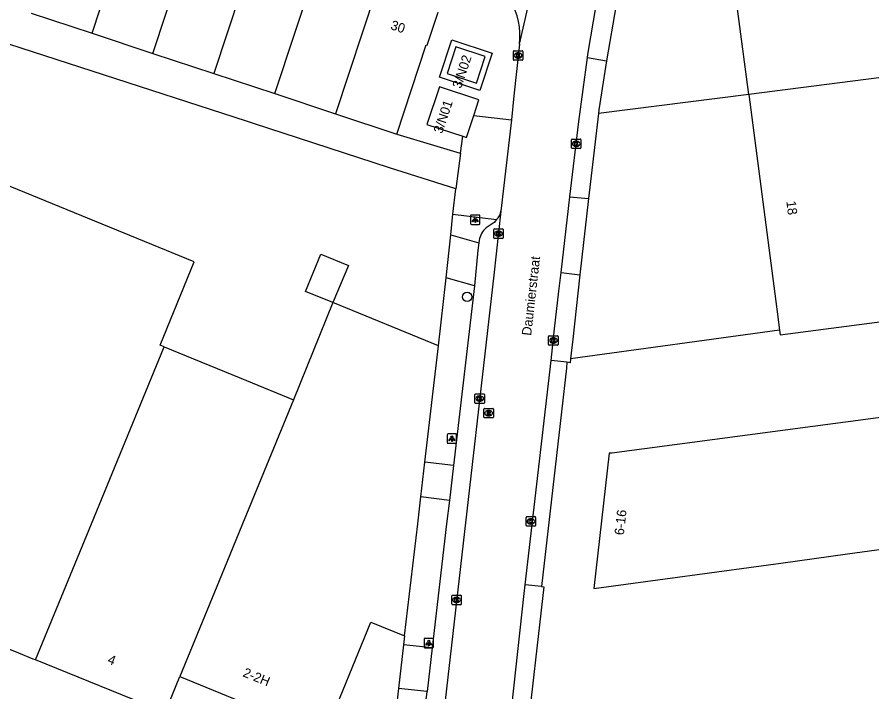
# Model space of a CAD drawing. Extents: x 160557 to 161245, y 385330 to 386505.
# Drawn here: x 160975.8 to 161065.9, y 385732.3 to 385803.3 of the extents above; entities that cross this region are included whole.
import ezdxf

# ---------------------------------------------------------------- set-up
doc = ezdxf.new("R2010")
doc.units = 0
for name, color, linetype in [('IMGEO_Boom', 7, 'Continuous'), ('IMGEO_Hek', 7, 'Continuous'), ('IMGEO_Kolk', 7, 'Continuous'), ('IMGEO_Lichtpunt', 7, 'Continuous'), ('IMGEO_Openbare_ruimte_label', 7, 'Continuous'), ('IMGEO_Pand', 7, 'Continuous'), ('IMGEO_Pand_nummerreeks', 7, 'Continuous'), ('IMGEO_Rijbaan_lokaal_gesloten', 7, 'Continuous'), ('IMGEO_Rioolput', 7, 'Continuous'), ('IMGEO_Voetpad_open', 7, 'Continuous')]:
    doc.layers.add(name, color=color, linetype=linetype)

msp = doc.modelspace()

# ---------------------------------------------------------------- linework, layer by layer
at = {"layer": 'IMGEO_Boom'}
msp.add_circle((161023.237, 385773.895), 0.489, dxfattribs=at)
at = {"layer": 'IMGEO_Hek'}
for points in [[(161052.902, 385795.197), (161037.068, 385793.188)], [(161056.153, 385770.395), (161034.13, 385767.378)]]:
    msp.add_lwpolyline(points, dxfattribs=at)
at = {"layer": 'IMGEO_Kolk'}
for p, q in [((161028.109, 385798.868), (161028.109, 385799.72)), ((161028.184, 385799.794), (161029.036, 385799.794)), ((161029.11, 385799.72), (161029.11, 385798.868)), ((161029.036, 385798.794), (161028.184, 385798.794)), ((161028.62, 385799.014), (161028.595, 385799.014)), ((161028.597, 385799.574), (161028.622, 385799.574)), ((161034.228, 385789.576), (161034.228, 385790.428)), ((161034.303, 385790.502), (161035.155, 385790.502)), ((161034.739, 385789.722), (161034.714, 385789.722)), ((161034.716, 385790.282), (161034.741, 385790.282)), ((161035.229, 385790.428), (161035.229, 385789.576)), ((161035.155, 385789.502), (161034.303, 385789.502)), ((161026.044, 385780.117), (161026.044, 385780.969)), ((161026.119, 385781.043), (161026.971, 385781.043)), ((161026.532, 385780.823), (161026.557, 385780.823)), ((161027.045, 385780.969), (161027.045, 385780.117)), ((161026.971, 385780.043), (161026.119, 385780.043)), ((161026.555, 385780.263), (161026.53, 385780.263)), ((161031.821, 385768.871), (161031.821, 385769.723)), ((161031.896, 385769.797), (161032.748, 385769.797)), ((161032.332, 385769.017), (161032.307, 385769.017)), ((161032.309, 385769.577), (161032.334, 385769.577)), ((161032.822, 385769.723), (161032.822, 385768.871)), ((161032.748, 385768.797), (161031.896, 385768.797)), ((161024.138, 385763.679), (161024.99, 385763.679)), ((161024.063, 385762.753), (161024.063, 385763.605)), ((161024.574, 385762.899), (161024.549, 385762.899)), ((161024.551, 385763.459), (161024.576, 385763.459)), ((161025.064, 385763.605), (161025.064, 385762.753)), ((161024.99, 385762.679), (161024.138, 385762.679)), ((161029.456, 385749.833), (161029.456, 385750.685)), ((161029.531, 385750.759), (161030.383, 385750.759)), ((161029.944, 385750.539), (161029.969, 385750.539)), ((161030.457, 385750.685), (161030.457, 385749.833)), ((161030.383, 385749.759), (161029.531, 385749.759)), ((161029.967, 385749.979), (161029.942, 385749.979)), ((161021.628, 385741.568), (161021.628, 385742.42)), ((161021.703, 385742.494), (161022.555, 385742.494)), ((161022.116, 385742.274), (161022.141, 385742.274)), ((161022.629, 385742.42), (161022.629, 385741.568)), ((161022.555, 385741.494), (161021.703, 385741.494)), ((161022.139, 385741.714), (161022.114, 385741.714))]:
    msp.add_line(p, q, dxfattribs=at)
for points in [[(161028.109, 385798.868), (161028.109, 385799.72)], [(161028.184, 385799.794), (161029.036, 385799.794)], [(161029.11, 385799.72), (161029.11, 385798.868)], [(161029.036, 385798.794), (161028.184, 385798.794)], [(161028.43, 385799.494), (161028.553, 385799.494), (161028.553, 385799.343), (161028.683, 385799.494), (161028.847, 385799.494), (161028.701, 385799.343), (161028.854, 385799.094), (161028.702, 385799.094), (161028.617, 385799.258), (161028.553, 385799.191), (161028.553, 385799.094), (161028.43, 385799.094), (161028.43, 385799.494)], [(161034.228, 385789.576), (161034.228, 385790.428)], [(161034.303, 385790.502), (161035.155, 385790.502)], [(161034.549, 385790.202), (161034.672, 385790.202), (161034.672, 385790.051), (161034.802, 385790.202), (161034.966, 385790.202), (161034.82, 385790.051), (161034.973, 385789.802), (161034.821, 385789.802), (161034.736, 385789.966), (161034.672, 385789.899), (161034.672, 385789.802), (161034.549, 385789.802), (161034.549, 385790.202)], [(161035.229, 385790.428), (161035.229, 385789.576)], [(161035.155, 385789.502), (161034.303, 385789.502)], [(161026.044, 385780.117), (161026.044, 385780.969)], [(161026.119, 385781.043), (161026.971, 385781.043)], [(161026.365, 385780.743), (161026.488, 385780.743), (161026.488, 385780.592), (161026.618, 385780.743), (161026.782, 385780.743), (161026.636, 385780.592), (161026.789, 385780.343), (161026.637, 385780.343), (161026.552, 385780.507), (161026.488, 385780.44), (161026.488, 385780.343), (161026.365, 385780.343), (161026.365, 385780.743)], [(161027.045, 385780.969), (161027.045, 385780.117)], [(161026.971, 385780.043), (161026.119, 385780.043)], [(161031.821, 385768.871), (161031.821, 385769.723)], [(161031.896, 385769.797), (161032.748, 385769.797)], [(161032.142, 385769.497), (161032.265, 385769.497), (161032.265, 385769.346), (161032.395, 385769.497), (161032.559, 385769.497), (161032.413, 385769.346), (161032.566, 385769.097), (161032.414, 385769.097), (161032.329, 385769.261), (161032.265, 385769.194), (161032.265, 385769.097), (161032.142, 385769.097), (161032.142, 385769.497)], [(161032.822, 385769.723), (161032.822, 385768.871)], [(161032.748, 385768.797), (161031.896, 385768.797)], [(161024.138, 385763.679), (161024.99, 385763.679)], [(161024.063, 385762.753), (161024.063, 385763.605)], [(161024.384, 385763.379), (161024.507, 385763.379), (161024.507, 385763.228), (161024.637, 385763.379), (161024.801, 385763.379), (161024.655, 385763.228), (161024.808, 385762.979), (161024.656, 385762.979), (161024.571, 385763.143), (161024.507, 385763.076), (161024.507, 385762.979), (161024.384, 385762.979), (161024.384, 385763.379)], [(161025.064, 385763.605), (161025.064, 385762.753)], [(161024.99, 385762.679), (161024.138, 385762.679)], [(161029.456, 385749.833), (161029.456, 385750.685)], [(161029.531, 385750.759), (161030.383, 385750.759)], [(161029.777, 385750.459), (161029.9, 385750.459), (161029.9, 385750.308), (161030.03, 385750.459), (161030.194, 385750.459), (161030.048, 385750.308), (161030.201, 385750.059), (161030.049, 385750.059), (161029.964, 385750.223), (161029.9, 385750.156), (161029.9, 385750.059), (161029.777, 385750.059), (161029.777, 385750.459)], [(161030.457, 385750.685), (161030.457, 385749.833)], [(161030.383, 385749.759), (161029.531, 385749.759)], [(161021.628, 385741.568), (161021.628, 385742.42)], [(161021.703, 385742.494), (161022.555, 385742.494)], [(161021.949, 385742.194), (161022.072, 385742.194), (161022.072, 385742.043), (161022.202, 385742.194), (161022.366, 385742.194), (161022.22, 385742.043), (161022.373, 385741.794), (161022.221, 385741.794), (161022.136, 385741.958), (161022.072, 385741.891), (161022.072, 385741.794), (161021.949, 385741.794), (161021.949, 385742.194)], [(161022.629, 385742.42), (161022.629, 385741.568)], [(161022.555, 385741.494), (161021.703, 385741.494)]]:
    msp.add_lwpolyline(points, dxfattribs=at)
for centre, start, end in [((161028.186, 385799.718), 91.55205, 178.44795), ((161028.186, 385799.718), 91.55205, 178.44795), ((161029.034, 385799.718), 1.55205, 88.44795), ((161029.034, 385799.718), 1.55205, 88.44795), ((161028.186, 385798.87), 181.55205, 268.44795), ((161028.186, 385798.87), 181.55205, 268.44795), ((161029.034, 385798.87), 271.55205, 358.44795), ((161029.034, 385798.87), 271.55205, 358.44795), ((161034.305, 385790.426), 91.55205, 178.44795), ((161034.305, 385790.426), 91.55205, 178.44795), ((161035.153, 385790.426), 1.55205, 88.44795), ((161035.153, 385790.426), 1.55205, 88.44795), ((161034.305, 385789.578), 181.55205, 268.44795), ((161034.305, 385789.578), 181.55205, 268.44795), ((161035.153, 385789.578), 271.55205, 358.44795), ((161035.153, 385789.578), 271.55205, 358.44795), ((161026.121, 385780.967), 91.55205, 178.44795), ((161026.121, 385780.967), 91.55205, 178.44795), ((161026.969, 385780.967), 1.55205, 88.44795), ((161026.969, 385780.967), 1.55205, 88.44795), ((161026.121, 385780.119), 181.55205, 268.44795), ((161026.121, 385780.119), 181.55205, 268.44795), ((161026.969, 385780.119), 271.55205, 358.44795), ((161026.969, 385780.119), 271.55205, 358.44795), ((161031.898, 385769.721), 91.55205, 178.44795), ((161031.898, 385769.721), 91.55205, 178.44795), ((161032.746, 385769.721), 1.55205, 88.44795), ((161032.746, 385769.721), 1.55205, 88.44795), ((161031.898, 385768.873), 181.55205, 268.44795), ((161031.898, 385768.873), 181.55205, 268.44795), ((161032.746, 385768.873), 271.55205, 358.44795), ((161032.746, 385768.873), 271.55205, 358.44795), ((161024.14, 385763.603), 91.55205, 178.44795), ((161024.14, 385763.603), 91.55205, 178.44795), ((161024.988, 385763.603), 1.55205, 88.44795), ((161024.988, 385763.603), 1.55205, 88.44795), ((161024.14, 385762.755), 181.55205, 268.44795), ((161024.14, 385762.755), 181.55205, 268.44795), ((161024.988, 385762.755), 271.55205, 358.44795), ((161024.988, 385762.755), 271.55205, 358.44795), ((161029.533, 385750.683), 91.55205, 178.44795), ((161029.533, 385750.683), 91.55205, 178.44795), ((161030.381, 385750.683), 1.55205, 88.44795), ((161030.381, 385750.683), 1.55205, 88.44795), ((161029.533, 385749.835), 181.55205, 268.44795), ((161029.533, 385749.835), 181.55205, 268.44795), ((161030.381, 385749.835), 271.55205, 358.44795), ((161030.381, 385749.835), 271.55205, 358.44795), ((161021.705, 385742.418), 91.55205, 178.44795), ((161021.705, 385742.418), 91.55205, 178.44795), ((161022.553, 385742.418), 1.55205, 88.44795), ((161022.553, 385742.418), 1.55205, 88.44795), ((161021.705, 385741.57), 181.55205, 268.44795), ((161021.705, 385741.57), 181.55205, 268.44795), ((161022.553, 385741.57), 271.55205, 358.44795), ((161022.553, 385741.57), 271.55205, 358.44795)]:
    msp.add_arc(centre, 0.0765, start, end, dxfattribs=at)
for centre, major_axis, ratio, start_param, end_param in [((161028.596, 385799.294), (-0.387, 0.002), 0.722429, 4.712389, 7.853982), ((161028.621, 385799.294), (-0.39, 0.002), 0.717154, 1.570796, 4.712389), ((161034.715, 385790.002), (-0.387, 0.002), 0.722429, 4.712389, 7.853982), ((161034.74, 385790.002), (-0.39, 0.002), 0.717154, 1.570796, 4.712389), ((161026.531, 385780.543), (-0.387, 0.002), 0.722429, 4.712389, 7.853982), ((161026.556, 385780.543), (-0.39, 0.002), 0.717154, 1.570796, 4.712389), ((161032.308, 385769.297), (-0.387, 0.002), 0.722429, 4.712389, 7.853982), ((161032.333, 385769.297), (-0.39, 0.002), 0.717154, 1.570796, 4.712389), ((161024.55, 385763.179), (-0.387, 0.002), 0.722429, 4.712389, 7.853982), ((161024.575, 385763.179), (-0.39, 0.002), 0.717154, 1.570796, 4.712389), ((161029.943, 385750.259), (-0.387, 0.002), 0.722429, 4.712389, 7.853982), ((161029.968, 385750.259), (-0.39, 0.002), 0.717154, 1.570796, 4.712389), ((161022.115, 385741.994), (-0.387, 0.002), 0.722429, 4.712389, 7.853982), ((161022.14, 385741.994), (-0.39, 0.002), 0.717154, 1.570796, 4.712389)]:
    msp.add_ellipse(centre, major_axis=major_axis, ratio=ratio, start_param=start_param, end_param=end_param, dxfattribs=at)
at = {"layer": 'IMGEO_Lichtpunt'}
for p, q in [((161023.593, 385782.407), (161023.593, 385781.6)), ((161023.593, 385782.407), (161023.593, 385781.6)), ((161024.495, 385782.502), (161023.687, 385782.502)), ((161024.495, 385782.502), (161023.687, 385782.502)), ((161024.589, 385781.6), (161024.589, 385782.407)), ((161024.589, 385781.6), (161024.589, 385782.407)), ((161023.687, 385781.506), (161024.495, 385781.506)), ((161023.687, 385781.506), (161024.495, 385781.506)), ((161021.139, 385759.377), (161021.139, 385758.57)), ((161021.139, 385759.377), (161021.139, 385758.57)), ((161022.041, 385759.472), (161021.233, 385759.472)), ((161022.041, 385759.472), (161021.233, 385759.472)), ((161022.135, 385758.57), (161022.135, 385759.377)), ((161022.135, 385758.57), (161022.135, 385759.377)), ((161021.233, 385758.476), (161022.041, 385758.476)), ((161021.233, 385758.476), (161022.041, 385758.476)), ((161018.703, 385737.856), (161018.703, 385737.049)), ((161018.703, 385737.856), (161018.703, 385737.049)), ((161019.605, 385737.951), (161018.797, 385737.951)), ((161019.605, 385737.951), (161018.797, 385737.951)), ((161019.699, 385737.049), (161019.699, 385737.856)), ((161019.699, 385737.049), (161019.699, 385737.856)), ((161018.797, 385736.955), (161019.605, 385736.955)), ((161018.797, 385736.955), (161019.605, 385736.955))]:
    msp.add_line(p, q, dxfattribs=at)
for points in [[(161023.967, 385782.071), (161024.006, 385782.043), (161023.818, 385781.781), (161023.78, 385781.808), (161023.967, 385782.071)], [(161024.069, 385782.023), (161024.116, 385782.023), (161024.116, 385781.701), (161024.069, 385781.701), (161024.069, 385782.023)], [(161024.179, 385782.043), (161024.217, 385782.07), (161024.404, 385781.808), (161024.365, 385781.78), (161024.179, 385782.043)], [(161021.513, 385759.041), (161021.552, 385759.013), (161021.364, 385758.751), (161021.326, 385758.778), (161021.513, 385759.041)], [(161021.615, 385758.993), (161021.662, 385758.993), (161021.662, 385758.671), (161021.615, 385758.671), (161021.615, 385758.993)], [(161021.725, 385759.013), (161021.763, 385759.04), (161021.95, 385758.778), (161021.911, 385758.75), (161021.725, 385759.013)], [(161019.077, 385737.52), (161019.116, 385737.492), (161018.928, 385737.23), (161018.89, 385737.257), (161019.077, 385737.52)], [(161019.289, 385737.492), (161019.327, 385737.519), (161019.514, 385737.257), (161019.475, 385737.229), (161019.289, 385737.492)], [(161019.179, 385737.472), (161019.226, 385737.472), (161019.226, 385737.15), (161019.179, 385737.15), (161019.179, 385737.472)]]:
    msp.add_lwpolyline(points, dxfattribs=at)
for centre in [(161024.092, 385782.205), (161021.638, 385759.175), (161019.202, 385737.654)]:
    msp.add_circle(centre, 0.0994, dxfattribs=at)
for centre, start, end in [((161023.687, 385782.407), 90, 180), ((161023.687, 385782.407), 90, 180), ((161024.495, 385782.407), 0, 90), ((161024.495, 385782.407), 0, 90), ((161023.687, 385781.6), 180, 270), ((161023.687, 385781.6), 180, 270), ((161024.495, 385781.6), 270, 0), ((161024.495, 385781.6), 270, 360), ((161021.233, 385759.377), 90, 180), ((161021.233, 385759.377), 90, 180), ((161022.041, 385759.377), 0, 90), ((161022.041, 385759.377), 0, 90), ((161021.233, 385758.57), 180, 270), ((161021.233, 385758.57), 180, 270), ((161022.041, 385758.57), 270, 0), ((161022.041, 385758.57), 270, 360), ((161018.797, 385737.856), 90, 180), ((161018.797, 385737.856), 90, 180), ((161019.605, 385737.856), 0, 90), ((161019.605, 385737.856), 0, 90), ((161018.797, 385737.049), 180, 270), ((161018.797, 385737.049), 180, 270), ((161019.605, 385737.049), 270, 0), ((161019.605, 385737.049), 270, 360)]:
    msp.add_arc(centre, 0.0946, start, end, dxfattribs=at)
at = {"layer": 'IMGEO_Pand'}
for points in [[(161052.902, 385795.197), (161048.55, 385828.073)], [(160983.732, 385801.632), (160987.964, 385814.499)], [(160990.148, 385799.513), (160994.368, 385812.384)], [(161000.803, 385810.259), (160996.561, 385797.395)], [(161002.975, 385795.277), (161007.217, 385808.14)], [(161013.631, 385806.022), (161009.389, 385793.158)], [(160977.324, 385803.748), (160983.732, 385801.632)], [(161015.834, 385791.03), (161018.94, 385800.419), (161019.044, 385800.392), (161020.182, 385803.858)], [(160983.732, 385801.632), (160990.148, 385799.513)], [(161025.133, 385799.18), (161022.062, 385800.193), (161021.141, 385797.399), (161024.212, 385796.387), (161025.133, 385799.18)], [(160990.148, 385799.513), (160996.561, 385797.395)], [(161087.153, 385799.563), (161052.902, 385795.197)], [(160996.561, 385797.395), (161002.975, 385795.277)], [(161002.975, 385795.277), (161009.389, 385793.158)], [(161023.931, 385792.984), (161024.47, 385794.616), (161020.314, 385795.986), (161019.011, 385792.034), (161022.786, 385790.789)], [(161052.902, 385795.197), (161055.868, 385772.603), (161056.153, 385770.395), (161056.219, 385769.879), (161076.078, 385772.498)], [(161009.389, 385793.158), (161015.834, 385791.03)], [(161022.786, 385790.789), (161023.166, 385790.664), (161023.931, 385792.984)], [(160991.347, 385768.622), (160990.901, 385768.804), (160994.492, 385777.59), (160962.472, 385790.676)], [(161009.112, 385773.288), (161006.219, 385774.47), (161007.824, 385778.398), (161010.755, 385777.2), (161009.112, 385773.288)], [(161076.078, 385772.498), (161077.384, 385762.597), (161038.492, 385757.432), (161038.201, 385757.455), (161036.601, 385743.194), (161056.279, 385745.877), (161063.317, 385746.837), (161094.436, 385751.08), (161094.334, 385751.863), (161091.407, 385774.182), (161091.316, 385774.876)], [(161009.112, 385773.288), (161004.935, 385763.068)], [(161020.238, 385768.73), (161009.112, 385773.288)], [(160977.766, 385735.68), (160983.669, 385750), (160991.347, 385768.622)], [(160991.347, 385768.622), (161000, 385765.086), (161004.935, 385763.068)], [(161018.799, 385756.481), (161020.238, 385768.73)], [(161004.935, 385763.068), (161000, 385751.036), (160999.577, 385750), (160997.917, 385745.951), (160992.987, 385733.928)], [(161018.374, 385752.861), (161018.799, 385756.481)], [(161016.653, 385738.203), (161018.038, 385750), (161018.374, 385752.861)], [(160977.766, 385735.68), (160977.537, 385735.773), (160976.007, 385736.39), (160965.928, 385740.46), (160959.223, 385743.167), (160948.328, 385747.565), (160945.33, 385748.776)], [(160992.987, 385733.928), (161000, 385731.062), (161008.206, 385727.709), (161013.09, 385739.659), (161016.653, 385738.203)], [(160991.446, 385730.157), (160977.766, 385735.68)], [(160991.446, 385730.157), (160992.987, 385733.928)]]:
    msp.add_lwpolyline(points, dxfattribs=at)
at = {"layer": 'IMGEO_Rijbaan_lokaal_gesloten'}
for points in [[(161028.759, 385800.49), (161033.048, 385819.198)], [(161035.902, 385799.081), (161035.95, 385799.393), (161036.877, 385804.763), (161036.945, 385805.131)], [(161028.759, 385800.49), (161028.163, 385795.052), (161027.908, 385792.526)], [(161034.05, 385784.434), (161034.993, 385792.349), (161035.902, 385799.081)], [(161027.908, 385792.526), (161026.806, 385782.908)], [(161033.133, 385776.441), (161034.05, 385784.434)], [(161026.806, 385782.908), (161026.038, 385776.181), (161020.114, 385724.364)], [(161032.084, 385767.18), (161032.459, 385770.514), (161032.911, 385774.499), (161033.133, 385776.441)], [(161029.367, 385743.592), (161032.084, 385767.18)], [(161027.49, 385726.612), (161029.258, 385742.653), (161029.367, 385743.592)]]:
    msp.add_lwpolyline(points, dxfattribs=at)
msp.add_arc((161021.231, 385801.325), 7.574, 353.66767, 65.79818, dxfattribs=at)
at = {"layer": 'IMGEO_Rioolput'}
for p, q in [((161025.006, 385761.229), (161025.006, 385762.081)), ((161025.081, 385762.155), (161025.933, 385762.155)), ((161025.494, 385761.935), (161025.519, 385761.935)), ((161026.007, 385762.081), (161026.007, 385761.229)), ((161025.933, 385761.155), (161025.081, 385761.155)), ((161025.517, 385761.375), (161025.492, 385761.375))]:
    msp.add_line(p, q, dxfattribs=at)
for points in [[(161025.006, 385761.229), (161025.006, 385762.081)], [(161025.081, 385762.155), (161025.933, 385762.155)], [(161025.595, 385761.853), (161025.343, 385761.855), (161025.343, 385761.455)], [(161026.007, 385762.081), (161026.007, 385761.229)], [(161025.933, 385761.155), (161025.081, 385761.155)], [(161025.343, 385761.455), (161025.467, 385761.455), (161025.467, 385761.617), (161025.478, 385761.617)], [(161025.521, 385761.774), (161025.467, 385761.774), (161025.467, 385761.693)], [(161025.467, 385761.693), (161025.519, 385761.693)], [(161025.525, 385761.588), (161025.596, 385761.455), (161025.736, 385761.455), (161025.671, 385761.581)]]:
    msp.add_lwpolyline(points, dxfattribs=at)
for centre, radius, start, end in [((161025.083, 385762.079), 0.0765, 91.55205, 178.44795), ((161025.083, 385762.079), 0.0765, 91.55205, 178.44795), ((161025.594, 385761.743), 0.109, 350.36119, 89.41601), ((161025.931, 385762.079), 0.0765, 1.55205, 88.44795), ((161025.931, 385762.079), 0.0765, 1.55205, 88.44795), ((161025.083, 385761.231), 0.0765, 181.55205, 268.44795), ((161025.083, 385761.231), 0.0765, 181.55205, 268.44795), ((161025.477, 385761.564), 0.0533, 26.02933, 88.69889), ((161025.503, 385761.882), 0.19, 274.7715, 282.96867), ((161025.527, 385761.678), 0.0964, 77.00612, 93.18647), ((161025.541, 385761.735), 0.0378, 276.66336, 79.67722), ((161025.592, 385761.743), 0.112, 277.58423, 350.98172), ((161025.576, 385761.528), 0.108, 29.51342, 73.79051), ((161025.931, 385761.231), 0.0765, 271.55205, 358.44795), ((161025.931, 385761.231), 0.0765, 271.55205, 358.44795)]:
    msp.add_arc(centre, radius, start, end, dxfattribs=at)
for centre, major_axis, ratio, start_param, end_param in [((161025.493, 385761.655), (-0.387, 0.002), 0.722429, 4.712389, 7.853982), ((161025.518, 385761.655), (-0.39, 0.002), 0.717154, 1.570796, 4.712389)]:
    msp.add_ellipse(centre, major_axis=major_axis, ratio=ratio, start_param=start_param, end_param=end_param, dxfattribs=at)
at = {"layer": 'IMGEO_Voetpad_open'}
for points in [[(161038.935, 385804.639), (161037.917, 385798.744)], [(161022.037, 385785.258), (161015.078, 385787.473), (161000.723, 385792.149), (161000, 385792.384), (160967.473, 385802.912)], [(161024.583, 385795.594), (161020.322, 385797), (161021.626, 385800.957), (161025.889, 385799.552), (161024.583, 385795.594)], [(161035.902, 385799.081), (161037.917, 385798.744)], [(161037.917, 385798.744), (161037.106, 385793.587), (161037.068, 385793.188), (161036.035, 385784.231)], [(161023.931, 385792.984), (161027.908, 385792.526)], [(161015.834, 385791.03), (161017.577, 385790.485), (161022.519, 385789.006), (161022.544, 385789.002)], [(161022.544, 385789.002), (161022.786, 385790.789)], [(161022.544, 385789.002), (161022.037, 385785.258)], [(161021.746, 385782.591), (161022.037, 385785.258)], [(161034.05, 385784.434), (161036.035, 385784.231)], [(161036.035, 385784.231), (161035.112, 385776.221)], [(161021.509, 385780.411), (161021.746, 385782.591)], [(161021.746, 385782.591), (161026.321, 385782.026)], [(161026.321, 385782.026), (161026.086, 385781.716), (161025.259, 385781.154)], [(161021.018, 385775.893), (161021.509, 385780.411)], [(161021.509, 385780.411), (161024.483, 385779.586)], [(161024.515, 385779.834), (161024.483, 385779.586)], [(161024.483, 385779.586), (161024.384, 385778.81), (161024.011, 385775.047)], [(161033.133, 385776.441), (161035.112, 385776.221)], [(161035.112, 385776.221), (161034.38, 385769.433), (161034.13, 385767.378), (161034.079, 385766.959), (161033.737, 385767.013)], [(161020.238, 385768.73), (161021.018, 385775.893)], [(161024.011, 385775.047), (161021.018, 385775.893)], [(161024.011, 385775.047), (161021.798, 385756.153)], [(161033.737, 385767.013), (161033.718, 385766.391), (161031.068, 385743.412)], [(161033.737, 385767.013), (161032.084, 385767.18)], [(161021.798, 385756.153), (161018.799, 385756.481)], [(161021.798, 385756.153), (161021.367, 385752.47)], [(161021.367, 385752.47), (161018.374, 385752.861)], [(161021.367, 385752.47), (161021.078, 385750), (161019.55, 385736.944)], [(161031.068, 385743.412), (161029.367, 385743.592)], [(161031.068, 385743.412), (161031.33, 385743.384), (161029.381, 385726.474)], [(161016.653, 385738.203), (161016.543, 385737.262)], [(161016.543, 385737.262), (161016.005, 385732.678)], [(161019.55, 385736.944), (161016.543, 385737.262)], [(161019.55, 385736.944), (161019.014, 385732.369)], [(161016.005, 385732.678), (161014.591, 385720.634), (161010.79, 385722.197)], [(161019.014, 385732.369), (161016.005, 385732.678)], [(161018.501, 385727.984), (161019.014, 385732.369)]]:
    msp.add_lwpolyline(points, dxfattribs=at)
for centre, radius, start, end in [((161025.237, 385783.197), 1.596, 312.80943, 349.57895), ((161026.458, 385779.609), 1.956, 127.80345, 173.38217)]:
    msp.add_arc(centre, radius, start, end, dxfattribs=at)

# ---------------------------------------------------------------- texts
at = {"layer": 'IMGEO_Openbare_ruimte_label'}
msp.add_text('Daumierstraat', height=1, rotation=83.45744, dxfattribs=at).set_placement((161029.978, 385769.766))
at = {"layer": 'IMGEO_Pand_nummerreeks'}
for s, rotation, p in [('30', 341.72327, (161015.099, 385802.083)), ('3/N02', 71.45606, (161022.593, 385795.75)), ('3/N01', 71.56505, (161020.616, 385791.011)), ('18', 277.23596, (161056.855, 385783.937)), ('6-16', 83.59852, (161039.742, 385748.772)), ('4', 338.01433, (160985.293, 385735.359)), ('2-2H', 337.77341, (160999.536, 385733.974))]:
    msp.add_text(s, height=1, rotation=rotation, dxfattribs=at).set_placement(p)

doc.saveas('drawing.dxf')
